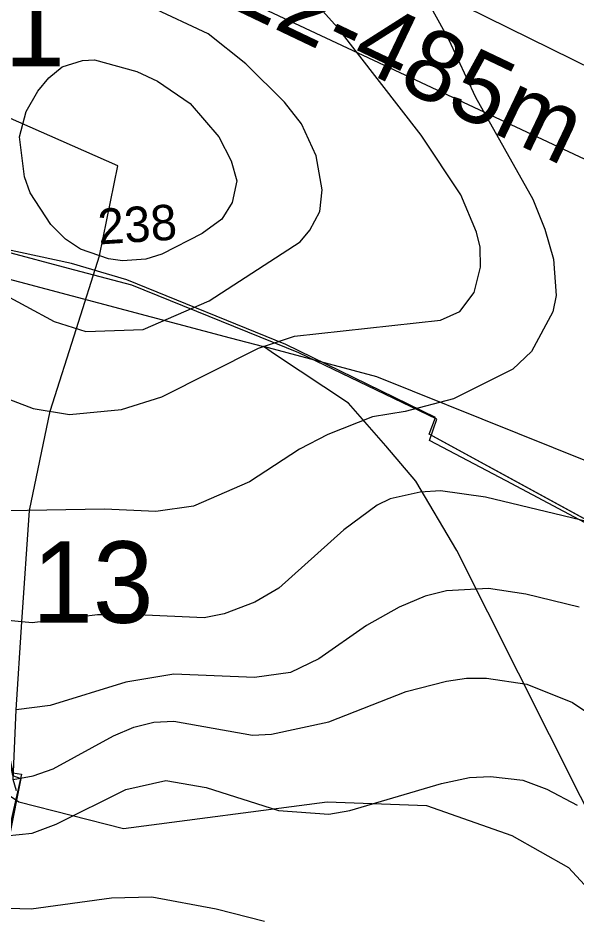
# Model space of a CAD drawing. Extents: x -662500 to -653478, y -1056827 to -1049993.
# Drawn here: x -659954.2 to -659796.6, y -1053566.3 to -1053311.8 of the extents above; entities that cross this region are included whole.
import ezdxf

# ---------------------------------------------------------------- set-up
doc = ezdxf.new("R2010")
doc.units = 0
for name, color, linetype in [('58', 7, 'Continuous'), ('Vrstva 1', 7, 'Continuous'), ('Vrstva 15', 7, 'Continuous'), ('Vrstva 16', 7, 'Continuous'), ('Vrstva 24', 7, 'Continuous'), ('Vrstva 36', 7, 'Continuous'), ('Vrstva 37', 7, 'Continuous'), ('Vrstva 5', 7, 'Continuous'), ('Vrstva 57', 7, 'Continuous'), ('Vrstva 7', 7, 'Continuous')]:
    doc.layers.add(name, color=color, linetype=linetype)

msp = doc.modelspace()

# ---------------------------------------------------------------- linework, layer by layer
at = {"layer": '58'}
msp.add_lwpolyline([(-659788.5, -1053457.32), (-659816.61, -1053442.42), (-659838.15, -1053431.01), (-659836.17, -1053424.94), (-659875, -1053406.24), (-659922.09, -1053387.19), (-659940, -1053382.42), (-659957.5, -1053377.76), (-659963.61, -1053408.43), (-659966.49, -1053436.23), (-659965.23, -1053479.2), (-659955.7, -1053525.54), (-659953.41, -1053526.41), (-659966.09, -1053589.8)], dxfattribs=at)
at = {"layer": 'Vrstva 1'}
msp.add_lwpolyline([(-659787.26, -1053457.03), (-659804.8, -1053447.45), (-659838.26, -1053429.18), (-659836.54, -1053424.51), (-659878.71, -1053403.87), (-659923.52, -1053385.63), (-659939.1, -1053381.06), (-659958.24, -1053376.9), (-659963.68, -1053405.04), (-659967.07, -1053436.51), (-659965.17, -1053480.52), (-659955.61, -1053524.77), (-659953.22, -1053525.2), (-659954.06, -1053529.13), (-659973.69, -1053620.54)], dxfattribs=at)
at = {"layer": 'Vrstva 15'}
msp.add_lwpolyline([(-660065.03, -1053195.42), (-659955.25, -1053245.75), (-659767.64, -1053338.31), (-659714.66, -1053369.5), (-659683.23, -1053389.22), (-659663.87, -1053407.49), (-659647.8, -1053438.49)], dxfattribs=at)
at = {"layer": 'Vrstva 24'}
for points in [[(-660081, -1053315.5), (-660015.5, -1053365), (-660000, -1053372.57), (-659994, -1053375.5), (-659961.31, -1053384.2), (-659894.39, -1053402), (-659885, -1053404.5)], [(-659547, -1053857), (-659553, -1053835), (-659577.5, -1053700), (-659592, -1053637), (-659613.5, -1053590), (-659628, -1053565.5), (-659644.5, -1053547), (-659682.5, -1053507.5), (-659683.92, -1053506.4), (-659727.5, -1053472.5), (-659773.5, -1053445), (-659853, -1053413), (-659885, -1053404.5)], [(-659769.5, -1053583.5), (-659830.5, -1053462), (-659842, -1053442.5), (-659850.5, -1053432.5), (-659861, -1053420.5), (-659881.56, -1053406.8), (-659885, -1053404.5)], [(-660267, -1053453), (-660245, -1053457.5), (-660181.5, -1053447.5), (-660160, -1053446.5), (-660126.5, -1053449), (-660086, -1053456), (-660070, -1053459.5), (-660043.5, -1053470), (-660010, -1053485.5), (-660000, -1053490.5), (-659990, -1053495.5), (-659964, -1053526), (-659956.84, -1053531.01), (-659954, -1053533), (-659924.5, -1053540.5), (-659867, -1053533), (-659839, -1053534), (-659815, -1053542.5), (-659799, -1053551.5), (-659769.5, -1053583.5)]]:
    msp.add_lwpolyline(points, dxfattribs=at)
at = {"layer": 'Vrstva 36'}
msp.add_lwpolyline([(-659954.61, -1053529.84), (-659955.59, -1053526.67), (-659954.74, -1053506.97), (-659953.08, -1053482.2), (-659950.97, -1053450.72), (-659945.17, -1053422.76), (-659937.73, -1053399.42), (-659931.19, -1053378.89), (-659926.07, -1053353.49), (-660088.86, -1053281.5), (-660107.93, -1053369.91), (-660112.89, -1053460.91), (-660131.56, -1053607.96), (-660124.86, -1053611.33)], dxfattribs=at)
at = {"layer": 'Vrstva 37'}
msp.add_lwpolyline([(-660026.32, -1052991.73), (-660026.32, -1053058.37), (-660035.43, -1053154.64), (-660050.23, -1053231.54), (-659773.69, -1053361.27), (-659704.27, -1053171.81), (-659884.58, -1053081.65)], close=True, dxfattribs=at)
at = {"layer": 'Vrstva 5'}
msp.add_lwpolyline([(-659766.11, -1053468.58), (-659838.26, -1053429.18), (-659836.54, -1053424.51), (-659878.71, -1053403.87), (-659923.52, -1053385.63), (-659939.1, -1053381.06), (-659958.24, -1053376.9), (-659963.68, -1053405.04), (-659967.07, -1053436.51), (-659965.17, -1053480.52), (-659955.61, -1053524.77), (-659953.22, -1053525.2), (-659985.7, -1053668.71)], dxfattribs=at)
at = {"layer": 'Vrstva 7'}
for p, q in [((-659864.04, -1053314.52), (-659873.11, -1053304.45)), ((-659839.38, -1053305.87), (-659832.86, -1053317.77)), ((-659900.6, -1053316.22), (-659916.61, -1053308.71)), ((-659840.51, -1053344.84), (-659864.04, -1053314.52)), ((-659889.97, -1053324.72), (-659900.6, -1053316.22)), ((-659832.86, -1053317.77), (-659825.21, -1053334.07)), ((-659941.7, -1053325.57), (-659936.03, -1053323.73)), ((-659936.03, -1053323.73), (-659932.63, -1053323.58)), ((-659932.63, -1053323.58), (-659920.72, -1053326.84)), ((-659879.06, -1053335.49), (-659889.97, -1053324.72)), ((-659945.53, -1053328.69), (-659941.7, -1053325.57)), ((-659920.72, -1053326.84), (-659914.91, -1053329.54)), ((-659948.64, -1053332.37), (-659945.53, -1053328.69)), ((-659914.91, -1053329.54), (-659905.7, -1053335.91)), ((-659951.9, -1053338.18), (-659948.64, -1053332.37)), ((-659874.24, -1053341.58), (-659879.06, -1053335.49)), ((-659825.21, -1053334.07), (-659809.05, -1053362.84)), ((-659905.7, -1053335.91), (-659897.62, -1053345.27)), ((-659953.74, -1053345.27), (-659951.9, -1053338.18)), ((-659870.13, -1053350.65), (-659874.24, -1053341.58)), ((-659952.33, -1053356.6), (-659953.74, -1053345.27)), ((-659897.62, -1053345.27), (-659894.08, -1053352.07)), ((-659829.32, -1053361.71), (-659840.51, -1053344.84)), ((-659868.43, -1053360.29), (-659870.13, -1053350.65)), ((-659894.08, -1053352.07), (-659892.52, -1053357.74)), ((-659950.77, -1053361.14), (-659952.33, -1053356.6)), ((-659892.52, -1053357.74), (-659893.8, -1053363.83)), ((-659869.14, -1053366.38), (-659868.43, -1053360.29)), ((-659944.96, -1053370.07), (-659950.77, -1053361.14)), ((-659824.92, -1053372.19), (-659829.32, -1053361.71)), ((-659809.05, -1053362.84), (-659805.65, -1053371.34)), ((-659893.8, -1053363.83), (-659896.78, -1053368.51)), ((-659896.78, -1053368.51), (-659902.3, -1053372.62)), ((-659871.97, -1053371.63), (-659869.14, -1053366.38)), ((-659940.85, -1053374.18), (-659944.96, -1053370.07)), ((-659902.3, -1053372.62), (-659913.64, -1053378.43)), ((-659874.67, -1053374.89), (-659871.97, -1053371.63)), ((-659823.93, -1053376.45), (-659824.92, -1053372.19)), ((-659805.65, -1053371.34), (-659803.24, -1053379.85)), ((-659936.6, -1053377.01), (-659940.85, -1053374.18)), ((-659900.32, -1053391.61), (-659874.67, -1053374.89)), ((-659928.66, -1053379.7), (-659936.6, -1053377.01)), ((-659913.64, -1053378.43), (-659918.17, -1053379.85)), ((-659823.79, -1053382.11), (-659823.93, -1053376.45)), ((-659924.69, -1053380.27), (-659928.66, -1053379.7)), ((-659918.17, -1053379.85), (-659924.69, -1053380.27)), ((-659803.24, -1053379.85), (-659802.53, -1053390.05)), ((-659825.63, -1053389.2), (-659823.79, -1053382.11)), ((-659961.82, -1053387.78), (-659943.97, -1053397.42)), ((-659829.6, -1053394.58), (-659825.63, -1053389.2)), ((-659802.53, -1053390.05), (-659803.38, -1053394.73)), ((-659918.88, -1053399.69), (-659900.32, -1053391.61)), ((-659835.13, -1053396.99), (-659829.6, -1053394.58)), ((-659803.38, -1053394.73), (-659809.48, -1053405.92)), ((-659943.97, -1053397.42), (-659935.04, -1053400.25)), ((-659876.23, -1053401.53), (-659835.13, -1053396.99)), ((-659935.04, -1053400.25), (-659918.88, -1053399.69)), ((-659886.43, -1053404.93), (-659876.23, -1053401.53)), ((-659913.64, -1053418.68), (-659886.43, -1053404.93)), ((-659809.48, -1053405.92), (-659814.72, -1053410.88)), ((-659814.72, -1053410.88), (-659831.44, -1053419.24)), ((-659961.82, -1053417.4), (-659949.92, -1053421.94)), ((-659924.98, -1053422.22), (-659913.64, -1053418.68)), ((-659831.44, -1053419.24), (-659845.05, -1053422.79)), ((-659949.92, -1053421.94), (-659939.71, -1053423.64)), ((-659939.71, -1053423.64), (-659924.98, -1053422.22)), ((-659854.26, -1053424.34), (-659866.87, -1053429.3)), ((-659845.05, -1053422.79), (-659854.26, -1053424.34)), ((-659866.87, -1053429.3), (-659874.81, -1053433.42)), ((-659874.81, -1053433.42), (-659888.98, -1053442.63)), ((-659888.98, -1053442.63), (-659904.71, -1053449.57)), ((-659849.3, -1053447.45), (-659852.98, -1053449.29)), ((-659840.8, -1053445.6), (-659849.3, -1053447.45)), ((-659835.13, -1053445.18), (-659840.8, -1053445.6)), ((-659822.37, -1053447.02), (-659835.13, -1053445.18)), ((-659788.36, -1053455.24), (-659822.37, -1053447.02)), ((-659904.71, -1053449.57), (-659915.34, -1053450.99)), ((-659852.98, -1053449.29), (-659862.34, -1053456.23)), ((-659929.8, -1053450.42), (-659957, -1053450.85)), ((-659915.34, -1053450.99), (-659929.8, -1053450.42)), ((-659862.34, -1053456.23), (-659880.62, -1053472.67)), ((-659880.62, -1053472.67), (-659887.42, -1053476.64)), ((-659821.52, -1053472.81), (-659833.43, -1053473.38)), ((-659811.04, -1053474.37), (-659821.52, -1053472.81)), ((-659839.38, -1053474.94), (-659846.75, -1053478.06)), ((-659833.43, -1053473.38), (-659839.38, -1053474.94)), ((-659796.01, -1053478.05), (-659811.04, -1053474.37)), ((-659887.42, -1053476.64), (-659896.07, -1053479.9)), ((-659846.75, -1053478.06), (-659855.96, -1053483.16)), ((-659931.78, -1053480.18), (-659950.2, -1053482.45)), ((-659920.44, -1053480.18), (-659931.78, -1053480.18)), ((-659901.73, -1053481.03), (-659920.44, -1053480.18)), ((-659896.07, -1053479.9), (-659901.73, -1053481.03)), ((-659950.2, -1053482.45), (-659965.79, -1053481.03)), ((-659855.96, -1053483.16), (-659869.42, -1053492.65)), ((-659869.42, -1053492.65), (-659877.36, -1053496.48)), ((-659910.24, -1053496.9), (-659923.84, -1053499.17)), ((-659887.56, -1053497.9), (-659910.24, -1053496.9)), ((-659877.36, -1053496.48), (-659887.56, -1053497.9)), ((-659833.43, -1053498.89), (-659827.76, -1053498.04)), ((-659827.76, -1053498.04), (-659822.09, -1053498.04)), ((-659822.09, -1053498.04), (-659810.75, -1053499.74)), ((-659923.84, -1053499.17), (-659945.1, -1053505.83)), ((-659844.77, -1053501.86), (-659833.43, -1053498.89)), ((-659810.75, -1053499.74), (-659797.86, -1053504.98)), ((-659866.59, -1053510.37), (-659844.77, -1053501.86)), ((-659945.1, -1053505.83), (-659954.74, -1053506.97)), ((-659797.86, -1053504.98), (-659766.25, -1053526.38)), ((-659921.58, -1053511.93), (-659915.91, -1053510.51)), ((-659915.91, -1053510.51), (-659910.24, -1053510.23)), ((-659910.24, -1053510.23), (-659888.13, -1053514.19)), ((-659882.74, -1053513.91), (-659866.59, -1053510.37)), ((-659927.24, -1053514.33), (-659921.58, -1053511.93)), ((-659944.25, -1053523.69), (-659927.24, -1053514.33)), ((-659888.13, -1053514.19), (-659882.74, -1053513.91)), ((-659949.92, -1053525.67), (-659944.25, -1053523.69)), ((-659955.59, -1053526.67), (-659949.92, -1053525.67)), ((-659834.84, -1053527.8), (-659826.91, -1053526.1)), ((-659826.91, -1053526.1), (-659820.96, -1053525.81)), ((-659820.96, -1053525.81), (-659811.89, -1053526.81)), ((-659923.84, -1053529.5), (-659912.51, -1053526.95)), ((-659912.51, -1053526.95), (-659901.17, -1053528.93)), ((-659901.17, -1053528.93), (-659880.76, -1053535.45)), ((-659860.64, -1053535.45), (-659834.84, -1053527.8)), ((-659811.89, -1053526.81), (-659805.08, -1053529.36)), ((-659943.4, -1053539.28), (-659923.84, -1053529.5)), ((-659805.08, -1053529.36), (-659796.58, -1053533.89)), ((-659880.76, -1053535.45), (-659866.59, -1053536.44)), ((-659866.59, -1053536.44), (-659860.64, -1053535.45)), ((-659950.2, -1053541.83), (-659943.4, -1053539.28)), ((-659957.57, -1053542.54), (-659950.2, -1053541.83)), ((-659927.81, -1053560.11), (-659950.48, -1053563.23)), ((-659916.47, -1053559.83), (-659927.81, -1053560.11)), ((-659898.33, -1053563.23), (-659916.47, -1053559.83)), ((-659950.48, -1053563.23), (-659964.94, -1053562.8)), ((-659884.73, -1053566.77), (-659898.33, -1053563.23))]:
    msp.add_line(p, q, dxfattribs=at)

# ---------------------------------------------------------------- texts
at = {"layer": 'Vrstva 16'}
msp.add_text('C22-485m', height=20, rotation=334.4891, dxfattribs=at).set_placement((-659913.43, -1053299.74))
at = {"layer": 'Vrstva 57'}
for s, p in [('11', (-659975.14, -1053325.43)), ('13', (-659950.2, -1053482.45))]:
    msp.add_text(s, height=23, dxfattribs=at).set_placement(p)
at = {"layer": 'Vrstva 7'}
msp.add_text('238', height=10, rotation=3.7301, dxfattribs=at).set_placement((-659931.39, -1053375.69))

doc.saveas('drawing.dxf')
